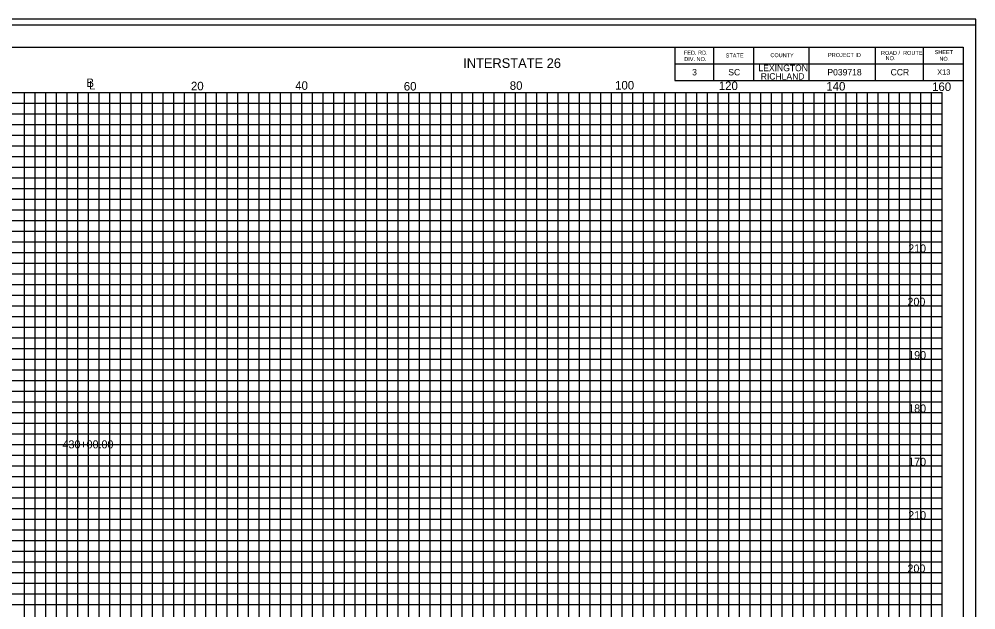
# Model space of a CAD drawing. Extents: x 967 to 1746, y 964 to 7904.
# Drawn here: x 1147 to 1326.3, y 3593 to 3703.7 of the extents above; entities that cross this region are included whole.
import ezdxf

# ---------------------------------------------------------------- set-up
doc = ezdxf.new("R2010")
doc.units = 0
for name, color, linetype in [('Default', 7, 'Continuous'), ('RD_SHT_Bndy', 7, 'Continuous'), ('RD_SHT_IplotShp', 7, 'Continuous'), ('RD_SHT_MjGrid', 7, 'Continuous'), ('RD_SHT_MnGrid', 7, 'Continuous'), ('RD_SHT_TX', 7, 'Continuous'), ('RD_Sketch1', 7, 'Continuous')]:
    doc.layers.add(name, color=color, linetype=linetype)

msp = doc.modelspace()

# ---------------------------------------------------------------- linework, layer by layer
at = {"layer": 'RD_SHT_Bndy'}
for p, q in [((996.11, 3698.46), (1323.89, 3698.46)), ((1269.89, 3698.46), (1269.89, 3692.21)), ((1277.14, 3698.46), (1277.14, 3692.21)), ((1284.64, 3698.46), (1284.64, 3692.21)), ((1295, 3698.46), (1295, 3692.21)), ((1307.43, 3698.46), (1307.43, 3692.21)), ((1316.39, 3698.46), (1316.39, 3692.21)), ((1323.89, 3698.46), (1323.89, 3488.98)), ((1269.89, 3695.33), (1323.89, 3695.33)), ((1269.89, 3692.21), (1323.89, 3692.21))]:
    msp.add_line(p, q, dxfattribs=at)
at = {"layer": 'RD_SHT_IplotShp'}
for points in [[(967.41, 3483.72), (1326.28, 3483.72), (1326.28, 3703.72), (967.41, 3703.72)], [(988.52, 3484.84), (1326.28, 3484.84), (1326.28, 3702.6), (988.52, 3702.6)]]:
    msp.add_lwpolyline(points, close=True, dxfattribs=at)
at = {"layer": 'RD_SHT_MjGrid'}
for p, q in [((1000, 3690), (1320, 3690)), ((1150, 3520), (1150, 3690)), ((1160, 3520), (1160, 3690)), ((1170, 3520), (1170, 3690)), ((1180, 3520), (1180, 3690)), ((1190, 3520), (1190, 3690)), ((1200, 3520), (1200, 3690)), ((1210, 3520), (1210, 3690)), ((1220, 3520), (1220, 3690)), ((1230, 3520), (1230, 3690)), ((1240, 3520), (1240, 3690)), ((1250, 3520), (1250, 3690)), ((1260, 3520), (1260, 3690)), ((1270, 3520), (1270, 3690)), ((1280, 3520), (1280, 3690)), ((1290, 3520), (1290, 3690)), ((1300, 3520), (1300, 3690)), ((1310, 3520), (1310, 3690)), ((1320, 3520), (1320, 3690)), ((1000, 3680), (1320, 3680)), ((1000, 3670), (1320, 3670)), ((1000, 3660), (1320, 3660)), ((1000, 3650), (1320, 3650)), ((1000, 3640), (1320, 3640)), ((1000, 3630), (1320, 3630)), ((1000, 3620), (1320, 3620)), ((1000, 3610), (1320, 3610)), ((1000, 3600), (1320, 3600))]:
    msp.add_line(p, q, dxfattribs=at)
at = {"layer": 'RD_SHT_MnGrid'}
for p, q in [((1148, 3520), (1148, 3690)), ((1152, 3520), (1152, 3690)), ((1154, 3520), (1154, 3690)), ((1156, 3520), (1156, 3690)), ((1158, 3520), (1158, 3690)), ((1162, 3520), (1162, 3690)), ((1164, 3520), (1164, 3690)), ((1166, 3520), (1166, 3690)), ((1168, 3520), (1168, 3690)), ((1172, 3520), (1172, 3690)), ((1174, 3520), (1174, 3690)), ((1176, 3520), (1176, 3690)), ((1178, 3520), (1178, 3690)), ((1182, 3520), (1182, 3690)), ((1184, 3520), (1184, 3690)), ((1186, 3520), (1186, 3690)), ((1188, 3520), (1188, 3690)), ((1192, 3520), (1192, 3690)), ((1194, 3520), (1194, 3690)), ((1196, 3520), (1196, 3690)), ((1198, 3520), (1198, 3690)), ((1202, 3520), (1202, 3690)), ((1204, 3520), (1204, 3690)), ((1206, 3520), (1206, 3690)), ((1208, 3520), (1208, 3690)), ((1212, 3520), (1212, 3690)), ((1214, 3520), (1214, 3690)), ((1216, 3520), (1216, 3690)), ((1218, 3520), (1218, 3690)), ((1222, 3520), (1222, 3690)), ((1224, 3520), (1224, 3690)), ((1226, 3520), (1226, 3690)), ((1228, 3520), (1228, 3690)), ((1232, 3520), (1232, 3690)), ((1234, 3520), (1234, 3690)), ((1236, 3520), (1236, 3690)), ((1238, 3520), (1238, 3690)), ((1242, 3520), (1242, 3690)), ((1244, 3520), (1244, 3690)), ((1246, 3520), (1246, 3690)), ((1248, 3520), (1248, 3690)), ((1252, 3520), (1252, 3690)), ((1254, 3520), (1254, 3690)), ((1256, 3520), (1256, 3690)), ((1258, 3520), (1258, 3690)), ((1262, 3520), (1262, 3690)), ((1264, 3520), (1264, 3690)), ((1266, 3520), (1266, 3690)), ((1268, 3520), (1268, 3690)), ((1272, 3520), (1272, 3690)), ((1274, 3520), (1274, 3690)), ((1276, 3520), (1276, 3690)), ((1278, 3520), (1278, 3690)), ((1282, 3520), (1282, 3690)), ((1284, 3520), (1284, 3690)), ((1286, 3520), (1286, 3690)), ((1288, 3520), (1288, 3690)), ((1292, 3520), (1292, 3690)), ((1294, 3520), (1294, 3690)), ((1296, 3520), (1296, 3690)), ((1298, 3520), (1298, 3690)), ((1302, 3520), (1302, 3690)), ((1304, 3520), (1304, 3690)), ((1306, 3520), (1306, 3690)), ((1308, 3520), (1308, 3690)), ((1312, 3520), (1312, 3690)), ((1314, 3520), (1314, 3690)), ((1316, 3520), (1316, 3690)), ((1318, 3520), (1318, 3690)), ((1000, 3688), (1320, 3688)), ((1000, 3686), (1320, 3686)), ((1000, 3684), (1320, 3684)), ((1000, 3682), (1320, 3682)), ((1000, 3678), (1320, 3678)), ((1000, 3676), (1320, 3676)), ((1000, 3674), (1320, 3674)), ((1000, 3672), (1320, 3672)), ((1000, 3668), (1320, 3668)), ((1000, 3666), (1320, 3666)), ((1000, 3664), (1320, 3664)), ((1000, 3662), (1320, 3662)), ((1000, 3658), (1320, 3658)), ((1000, 3656), (1320, 3656)), ((1000, 3654), (1320, 3654)), ((1000, 3652), (1320, 3652)), ((1000, 3648), (1320, 3648)), ((1000, 3646), (1320, 3646)), ((1000, 3644), (1320, 3644)), ((1000, 3642), (1320, 3642)), ((1000, 3638), (1320, 3638)), ((1000, 3636), (1320, 3636)), ((1000, 3634), (1320, 3634)), ((1000, 3632), (1320, 3632)), ((1000, 3628), (1320, 3628)), ((1000, 3626), (1320, 3626)), ((1000, 3624), (1320, 3624)), ((1000, 3622), (1320, 3622)), ((1000, 3618), (1320, 3618)), ((1000, 3616), (1320, 3616)), ((1000, 3614), (1320, 3614)), ((1000, 3612), (1320, 3612)), ((1000, 3608), (1320, 3608)), ((1000, 3606), (1320, 3606)), ((1000, 3604), (1320, 3604)), ((1000, 3602), (1320, 3602)), ((1000, 3598), (1320, 3598)), ((1000, 3596), (1320, 3596)), ((1000, 3594), (1320, 3594))]:
    msp.add_line(p, q, dxfattribs=at)
at = {"layer": 'RD_Sketch1'}
msp.add_lwpolyline([(967.41, 3483.72), (1326.28, 3483.72), (1326.28, 3703.72), (967.41, 3703.72)], close=True, dxfattribs=at)

# ---------------------------------------------------------------- texts
at = {"layer": 'Default'}
for s, height, p in [('X13', 1, (1319.04, 3693.3)), ('210', 1.5, (1313.61, 3660)), ('200', 1.5, (1313.47, 3650)), ('190', 1.5, (1313.61, 3640)), ('180', 1.5, (1313.61, 3630)), ('430+00.00', 1.5, (1155.13, 3623.27)), ('170', 1.5, (1313.61, 3620)), ('210', 1.5, (1313.61, 3610)), ('200', 1.5, (1313.47, 3600))]:
    msp.add_text(s, height=height, dxfattribs=at).set_placement(p)
at = {"layer": 'RD_SHT_TX'}
for s, height, p in [('FED. RD.', 0.75, (1271.58, 3697.05)), ('STATE', 0.75, (1279.41, 3696.53)), ('COUNTY', 0.75, (1287.78, 3696.59)), ('PROJECT ID', 0.75, (1298.58, 3696.63)), ('ROAD /  ROUTE', 0.75, (1308.51, 3697.01)), ('SHEET', 0.75, (1318.56, 3697.16)), ('DIV. NO.', 0.75, (1271.64, 3695.86)), ('LEXINGTON', 1.2, (1285.54, 3693.96)), ('   NO.', 0.75, (1308.51, 3696.03)), ('NO.', 0.75, (1319.45, 3695.91)), ('3', 1.2, (1273.12, 3693.17)), ('SC', 1.2, (1279.89, 3693.17)), ('RICHLAND', 1.2, (1285.97, 3692.39)), ('P039718', 1.2, (1298.46, 3693.17)), ('CCR', 1.2, (1310.31, 3693.17)), ('B', 1.6, (1159.61, 3690.99)), ('L', 1.6, (1160.12, 3690.54)), ('20', 1.6, (1179.2, 3690.38)), ('40', 1.6, (1198.74, 3690.47)), ('60', 1.6, (1219.08, 3690.33)), ('80', 1.6, (1238.94, 3690.47)), ('100', 1.6, (1258.67, 3690.53)), ('120', 1.6, (1278.11, 3690.43)), ('140', 1.6, (1298.26, 3690.34)), ('160', 1.6, (1318.08, 3690.25))]:
    msp.add_text(s, height=height, dxfattribs=at).set_placement(p)
msp.add_text('INTERSTATE 26', height=1.8, rotation=0, dxfattribs=at).set_placement((1230.21, 3694.58))

doc.saveas('drawing.dxf')
